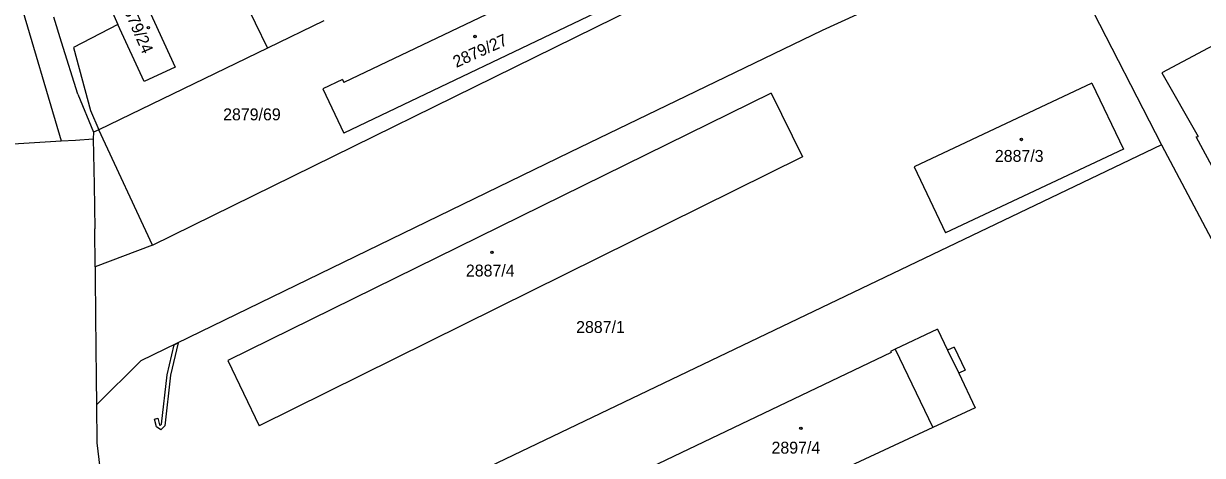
# Model space of a CAD drawing. Extents: x -593183 to -588034, y -1130415 to -1124994.
# Drawn here: x -591741.6 to -591573.4, y -1127969.7 to -1127908.1 of the extents above; entities that cross this region are included whole.
import ezdxf

# ---------------------------------------------------------------- set-up
doc = ezdxf.new("R2010")
doc.units = 0
for name, color, linetype in [('Vrstva 1', 7, 'Continuous'), ('Vrstva 18', 7, 'Continuous'), ('Vrstva 19', 7, 'Continuous'), ('Vrstva 25', 7, 'Continuous'), ('Vrstva 27', 7, 'Continuous'), ('Vrstva 4', 7, 'Continuous')]:
    doc.layers.add(name, color=color, linetype=linetype)

msp = doc.modelspace()

# ---------------------------------------------------------------- linework, layer by layer
at = {"layer": 'Vrstva 1'}
for p, q in [((-591595.64, -1127894.4), (-591627.64, -1127909.08)), ((-591659.63, -1127899.17), (-591695.91, -1127916.49)), ((-591725.96, -1127901.22), (-591719.99, -1127914.3)), ((-591730.39, -1127903.23), (-591728.14, -1127908.22)), ((-591723.2, -1127939.74), (-591651.41, -1127904.38)), ((-591710.38, -1127904.23), (-591706.79, -1127911.58)), ((-591656.84, -1127905.07), (-591695.91, -1127923.73)), ((-591589.81, -1127904.71), (-591579.21, -1127925.41)), ((-591562.82, -1127906.41), (-591579.17, -1127915.14)), ((-591736.2, -1127910.74), (-591737.3, -1127907.19)), ((-591728.14, -1127908.22), (-591734.51, -1127911.48)), ((-591724.39, -1127916.36), (-591728.14, -1127908.22)), ((-591698.78, -1127907.69), (-591706.79, -1127911.58)), ((-591627.64, -1127909.08), (-591663.71, -1127926.5)), ((-591733.89, -1127918.17), (-591736.2, -1127910.74)), ((-591734.51, -1127911.48), (-591732.08, -1127920.5)), ((-591706.79, -1127911.58), (-591730.88, -1127923.24)), ((-591719.99, -1127914.3), (-591724.39, -1127916.36)), ((-591579.17, -1127915.14), (-591573.97, -1127924.23)), ((-591696.1, -1127916.08), (-591698.9, -1127917.42)), ((-591696.1, -1127916.08), (-591695.91, -1127916.49)), ((-591589.15, -1127916.58), (-591614.49, -1127928.54)), ((-591589.15, -1127916.58), (-591584.62, -1127926)), ((-591733.89, -1127918.17), (-591731.64, -1127923.61)), ((-591634.89, -1127918.04), (-591712.44, -1127956.21)), ((-591698.9, -1127917.42), (-591695.91, -1127923.73)), ((-591634.89, -1127918.04), (-591630.43, -1127927.12)), ((-591732.08, -1127920.5), (-591730.88, -1127923.24)), ((-591731.64, -1127923.61), (-591731.66, -1127924.56)), ((-591730.88, -1127923.24), (-591731.64, -1127923.61)), ((-591743.1, -1127925.25), (-591736.23, -1127924.84)), ((-591736.23, -1127924.84), (-591734.19, -1127924.71)), ((-591734.19, -1127924.71), (-591731.66, -1127924.56)), ((-591731.66, -1127924.56), (-591731.55, -1127931.13)), ((-591579.21, -1127925.41), (-591690.25, -1127978.58)), ((-591579.21, -1127925.41), (-591553.24, -1127974.41)), ((-591663.71, -1127926.5), (-591724.87, -1127956.25)), ((-591630.43, -1127927.12), (-591707.99, -1127965.5)), ((-591584.62, -1127926), (-591610.05, -1127937.94)), ((-591614.49, -1127928.54), (-591610.05, -1127937.94)), ((-591731.55, -1127931.13), (-591731.44, -1127937.41)), ((-591731.41, -1127942.82), (-591731.44, -1127937.41)), ((-591723.2, -1127939.74), (-591731.41, -1127942.82)), ((-591731.41, -1127942.82), (-591731.4, -1127944.11)), ((-591731.4, -1127944.11), (-591731.36, -1127949.92)), ((-591731.36, -1127949.92), (-591731.23, -1127958.65)), ((-591611.15, -1127951.71), (-591617.19, -1127954.59)), ((-591611.15, -1127951.71), (-591609.72, -1127954.71)), ((-591617.79, -1127955.04), (-591653.11, -1127971.96)), ((-591617.19, -1127954.59), (-591617.86, -1127954.91)), ((-591617.86, -1127954.91), (-591617.79, -1127955.04)), ((-591608.81, -1127954.27), (-591609.72, -1127954.71)), ((-591608.81, -1127954.27), (-591607.23, -1127957.59)), ((-591724.87, -1127956.25), (-591731.2, -1127962.54)), ((-591712.44, -1127956.21), (-591707.99, -1127965.5)), ((-591731.23, -1127958.65), (-591731.2, -1127962.54)), ((-591607.23, -1127957.59), (-591608.14, -1127958.02)), ((-591608.14, -1127958.02), (-591605.78, -1127962.97)), ((-591731.2, -1127962.54), (-591731.15, -1127967.94)), ((-591605.78, -1127962.97), (-591611.84, -1127965.78)), ((-591611.84, -1127965.78), (-591648.23, -1127982.66)), ((-591731.15, -1127967.94), (-591730.24, -1127975.58))]:
    msp.add_line(p, q, dxfattribs=at)
msp.add_lwpolyline([(-591547.45, -1127967.12), (-591550.31, -1127968.67), (-591574.25, -1127924.26), (-591573.97, -1127924.23)], dxfattribs=at)
at = {"layer": 'Vrstva 25'}
for centre, radius in [((-591723.8, -1127908.67), 0.175), ((-591723.8, -1127908.67), 0.15), ((-591677.18, -1127909.93), 0.175), ((-591677.18, -1127909.93), 0.15), ((-591599.19, -1127924.63), 0.175), ((-591599.19, -1127924.63), 0.15), ((-591674.77, -1127940.74), 0.175), ((-591674.77, -1127940.74), 0.15), ((-591630.67, -1127965.89), 0.175), ((-591630.67, -1127965.89), 0.15)]:
    msp.add_circle(centre, radius, dxfattribs=at)
at = {"layer": 'Vrstva 27'}
for p, q in [((-591721.14, -1127958.23), (-591720.11, -1127953.94)), ((-591719.53, -1127953.65), (-591720.64, -1127958.31)), ((-591720.11, -1127953.94), (-591719.53, -1127953.65)), ((-591721.93, -1127965.29), (-591721.14, -1127958.23)), ((-591720.64, -1127958.31), (-591721.45, -1127965.51)), ((-591722.93, -1127964.55), (-591722.45, -1127964.43)), ((-591722.65, -1127965.68), (-591722.93, -1127964.55)), ((-591722.04, -1127966.1), (-591722.65, -1127965.68)), ((-591722.45, -1127964.43), (-591722.21, -1127965.38)), ((-591722.21, -1127965.38), (-591722.1, -1127965.46)), ((-591722.1, -1127965.46), (-591721.93, -1127965.29)), ((-591721.45, -1127965.51), (-591722.04, -1127966.1))]:
    msp.add_line(p, q, dxfattribs=at)
at = {"layer": 'Vrstva 4'}
for p, q in [((-591750.74, -1127875.75), (-591736.23, -1127924.84)), ((-591723.2, -1127939.74), (-591730.88, -1127923.24)), ((-591617.19, -1127954.59), (-591611.84, -1127965.78)), ((-591609.72, -1127954.71), (-591608.14, -1127958.02))]:
    msp.add_line(p, q, dxfattribs=at)

# ---------------------------------------------------------------- texts
at = {"layer": 'Vrstva 18'}
for s, p in [('2879/69', (-591713.13, -1127921.9)), ('2887/1', (-591662.75, -1127952.26))]:
    msp.add_text(s, height=1.7, dxfattribs=at).set_placement(p)
at = {"layer": 'Vrstva 19'}
for s, rotation, p in [('2879/24', 293.5146, (-591727.87, -1127905.01)), ('2879/27', 24.3938, (-591679.86, -1127914.43))]:
    msp.add_text(s, height=1.7, rotation=rotation, dxfattribs=at).set_placement(p)
for s, p in [('2887/3', (-591602.98, -1127927.83)), ('2887/4', (-591678.48, -1127944.2)), ('2897/4', (-591634.86, -1127969.49))]:
    msp.add_text(s, height=1.7, dxfattribs=at).set_placement(p)

doc.saveas('drawing.dxf')
